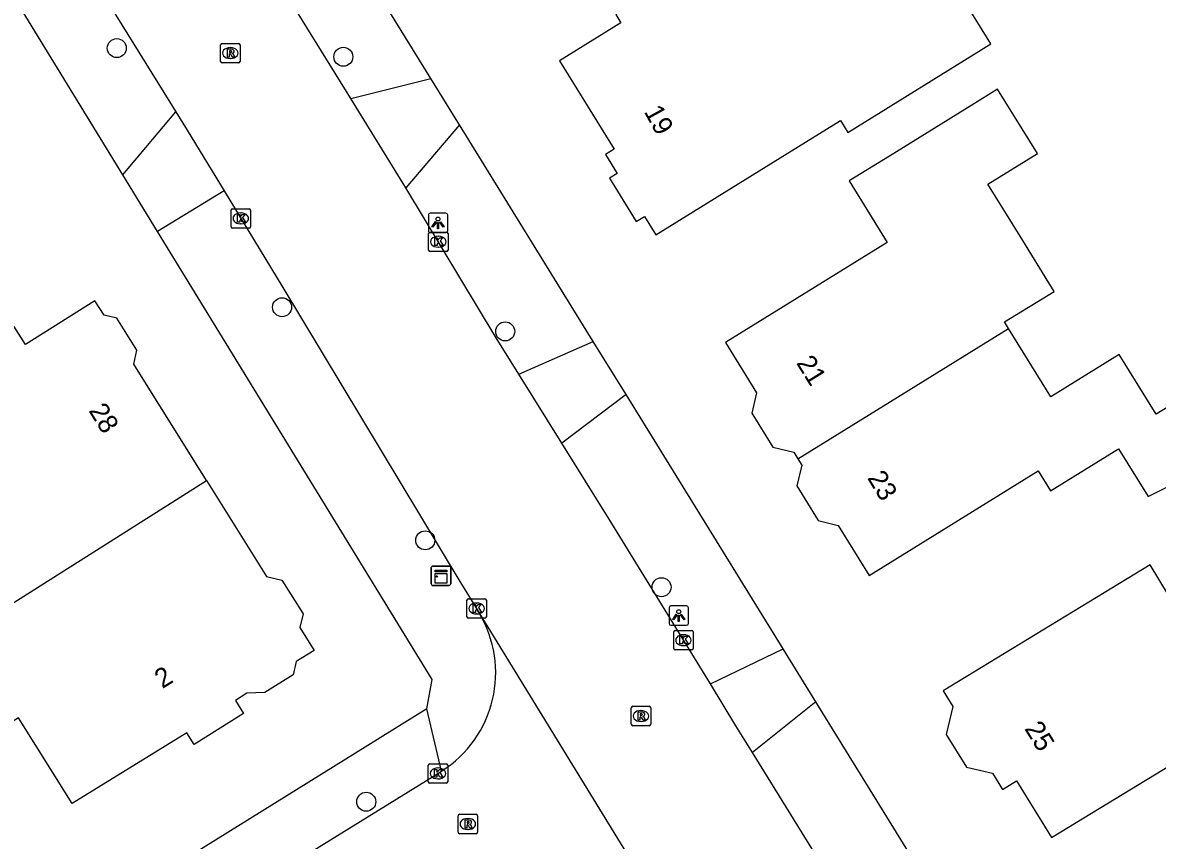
# Model space of a CAD drawing. Extents: x 161354 to 161876, y 382161 to 382804.
# Drawn here: x 161596.3 to 161654.8, y 382389.6 to 382431.7 of the extents above; entities that cross this region are included whole.
import ezdxf

# ---------------------------------------------------------------- set-up
doc = ezdxf.new("R2010")
doc.units = 0
for name, color, linetype in [('IMGEO_Boom', 7, 'Continuous'), ('IMGEO_Kast', 7, 'Continuous'), ('IMGEO_Kolk', 7, 'Continuous'), ('IMGEO_Lichtpunt', 7, 'Continuous'), ('IMGEO_Pand', 7, 'Continuous'), ('IMGEO_Pand_nummerreeks', 7, 'Continuous'), ('IMGEO_Rijbaan_lokaal_gesloten', 7, 'Continuous'), ('IMGEO_Rijbaan_lokaal_open', 7, 'Continuous'), ('IMGEO_Rioolput', 7, 'Continuous'), ('IMGEO_Voetpad_open', 7, 'Continuous')]:
    doc.layers.add(name, color=color, linetype=linetype)

msp = doc.modelspace()

# ---------------------------------------------------------------- linework, layer by layer
at = {"layer": 'IMGEO_Boom'}
for centre in [(161601.169, 382430.36), (161612.84, 382429.913), (161609.683, 382417.02), (161621.177, 382415.774), (161617.061, 382405.019), (161629.234, 382402.605), (161614.021, 382391.559)]:
    msp.add_circle(centre, 0.489, dxfattribs=at)
at = {"layer": 'IMGEO_Kast'}
for p, q in [((161617.37, 382402.77), (161617.37, 382403.611)), ((161617.37, 382403.611), (161617.37, 382402.77)), ((161617.445, 382403.695), (161618.286, 382403.695)), ((161618.286, 382403.695), (161617.445, 382403.695)), ((161618.37, 382403.62), (161618.37, 382402.779)), ((161618.37, 382402.779), (161618.37, 382403.62)), ((161618.295, 382402.695), (161617.454, 382402.695)), ((161617.454, 382402.695), (161618.295, 382402.695))]:
    msp.add_line(p, q, dxfattribs=at)
for points in [[(161617.565, 382403.485), (161618.165, 382403.485), (161618.165, 382403.4), (161617.565, 382403.4), (161617.565, 382403.485)], [(161617.565, 382403.31), (161618.165, 382403.31), (161618.165, 382402.821), (161617.565, 382402.821), (161617.565, 382403.31)]]:
    msp.add_lwpolyline(points, dxfattribs=at)
msp.add_circle((161617.649, 382403.159), 0.0377, dxfattribs=at)
for centre, start, end in [((161617.448, 382403.617), 92.4484, 184.28452), ((161617.448, 382403.617), 92.4484, 184.28452), ((161618.292, 382403.617), 2.4484, 94.28452), ((161618.292, 382403.617), 2.4484, 94.28452), ((161617.448, 382402.773), 182.4484, 274.28452), ((161617.448, 382402.773), 182.4484, 274.28452), ((161618.292, 382402.773), 272.4484, 4.28452), ((161618.292, 382402.773), 272.4484, 4.28452)]:
    msp.add_arc(centre, 0.0779, start, end, dxfattribs=at)
at = {"layer": 'IMGEO_Kolk'}
for p, q in [((161607.058, 382421.166), (161607.058, 382422.018)), ((161607.133, 382422.092), (161607.985, 382422.092)), ((161607.546, 382421.872), (161607.571, 382421.872)), ((161608.059, 382422.018), (161608.059, 382421.166)), ((161607.569, 382421.312), (161607.544, 382421.312)), ((161607.985, 382421.092), (161607.133, 382421.092)), ((161617.234, 382419.965), (161617.234, 382420.817)), ((161617.309, 382420.891), (161618.161, 382420.891)), ((161617.722, 382420.671), (161617.747, 382420.671)), ((161618.235, 382420.817), (161618.235, 382419.965)), ((161617.745, 382420.111), (161617.72, 382420.111)), ((161618.161, 382419.891), (161617.309, 382419.891)), ((161619.207, 382401.083), (161619.207, 382401.935)), ((161619.282, 382402.009), (161620.134, 382402.009)), ((161620.208, 382401.935), (161620.208, 382401.083)), ((161619.695, 382401.789), (161619.72, 382401.789)), ((161620.134, 382401.009), (161619.282, 382401.009)), ((161619.718, 382401.229), (161619.693, 382401.229)), ((161629.86, 382399.455), (161629.86, 382400.307)), ((161629.935, 382400.381), (161630.787, 382400.381)), ((161630.348, 382400.161), (161630.373, 382400.161)), ((161630.861, 382400.307), (161630.861, 382399.455)), ((161630.371, 382399.601), (161630.346, 382399.601)), ((161630.787, 382399.381), (161629.935, 382399.381)), ((161617.213, 382392.591), (161617.213, 382393.443)), ((161617.288, 382393.517), (161618.14, 382393.517)), ((161617.701, 382393.297), (161617.726, 382393.297)), ((161618.214, 382393.443), (161618.214, 382392.591)), ((161618.14, 382392.517), (161617.288, 382392.517)), ((161617.724, 382392.737), (161617.699, 382392.737))]:
    msp.add_line(p, q, dxfattribs=at)
for points in [[(161607.058, 382421.166), (161607.058, 382422.018)], [(161607.133, 382422.092), (161607.985, 382422.092)], [(161607.379, 382421.792), (161607.502, 382421.792), (161607.502, 382421.641), (161607.632, 382421.792), (161607.796, 382421.792), (161607.65, 382421.641), (161607.803, 382421.392), (161607.651, 382421.392), (161607.566, 382421.556), (161607.502, 382421.489), (161607.502, 382421.392), (161607.379, 382421.392), (161607.379, 382421.792)], [(161608.059, 382422.018), (161608.059, 382421.166)], [(161607.985, 382421.092), (161607.133, 382421.092)], [(161617.234, 382419.965), (161617.234, 382420.817)], [(161617.309, 382420.891), (161618.161, 382420.891)], [(161617.555, 382420.591), (161617.678, 382420.591), (161617.678, 382420.44), (161617.808, 382420.591), (161617.972, 382420.591), (161617.826, 382420.44), (161617.979, 382420.191), (161617.827, 382420.191), (161617.742, 382420.355), (161617.678, 382420.288), (161617.678, 382420.191), (161617.555, 382420.191), (161617.555, 382420.591)], [(161618.235, 382420.817), (161618.235, 382419.965)], [(161618.161, 382419.891), (161617.309, 382419.891)], [(161619.207, 382401.083), (161619.207, 382401.935)], [(161619.282, 382402.009), (161620.134, 382402.009)], [(161620.208, 382401.935), (161620.208, 382401.083)], [(161619.528, 382401.709), (161619.651, 382401.709), (161619.651, 382401.558), (161619.781, 382401.709), (161619.945, 382401.709), (161619.799, 382401.558), (161619.952, 382401.309), (161619.8, 382401.309), (161619.715, 382401.473), (161619.651, 382401.406), (161619.651, 382401.309), (161619.528, 382401.309), (161619.528, 382401.709)], [(161620.134, 382401.009), (161619.282, 382401.009)], [(161629.86, 382399.455), (161629.86, 382400.307)], [(161629.935, 382400.381), (161630.787, 382400.381)], [(161630.861, 382400.307), (161630.861, 382399.455)], [(161630.181, 382400.081), (161630.304, 382400.081), (161630.304, 382399.93), (161630.434, 382400.081), (161630.598, 382400.081), (161630.452, 382399.93), (161630.605, 382399.681), (161630.453, 382399.681), (161630.368, 382399.845), (161630.304, 382399.778), (161630.304, 382399.681), (161630.181, 382399.681), (161630.181, 382400.081)], [(161630.787, 382399.381), (161629.935, 382399.381)], [(161617.213, 382392.591), (161617.213, 382393.443)], [(161617.288, 382393.517), (161618.14, 382393.517)], [(161617.534, 382393.217), (161617.657, 382393.217), (161617.657, 382393.066), (161617.787, 382393.217), (161617.951, 382393.217), (161617.805, 382393.066), (161617.958, 382392.817), (161617.806, 382392.817), (161617.721, 382392.981), (161617.657, 382392.914), (161617.657, 382392.817), (161617.534, 382392.817), (161617.534, 382393.217)], [(161618.214, 382393.443), (161618.214, 382392.591)], [(161618.14, 382392.517), (161617.288, 382392.517)]]:
    msp.add_lwpolyline(points, dxfattribs=at)
for centre, start, end in [((161607.135, 382422.016), 91.55205, 178.44795), ((161607.135, 382422.016), 91.55205, 178.44795), ((161607.983, 382422.016), 1.55205, 88.44795), ((161607.983, 382422.016), 1.55205, 88.44795), ((161607.135, 382421.168), 181.55205, 268.44795), ((161607.135, 382421.168), 181.55205, 268.44795), ((161607.983, 382421.168), 271.55205, 358.44795), ((161607.983, 382421.168), 271.55205, 358.44795), ((161617.311, 382420.815), 91.55205, 178.44795), ((161617.311, 382420.815), 91.55205, 178.44795), ((161618.159, 382420.815), 1.55205, 88.44795), ((161618.159, 382420.815), 1.55205, 88.44795), ((161617.311, 382419.967), 181.55205, 268.44795), ((161617.311, 382419.967), 181.55205, 268.44795), ((161618.159, 382419.967), 271.55205, 358.44795), ((161618.159, 382419.967), 271.55205, 358.44795), ((161619.284, 382401.933), 91.55205, 178.44795), ((161619.284, 382401.933), 91.55205, 178.44795), ((161620.132, 382401.933), 1.55205, 88.44795), ((161620.132, 382401.933), 1.55205, 88.44795), ((161619.284, 382401.085), 181.55205, 268.44795), ((161619.284, 382401.085), 181.55205, 268.44795), ((161620.132, 382401.085), 271.55205, 358.44795), ((161620.132, 382401.085), 271.55205, 358.44795), ((161629.937, 382400.305), 91.55205, 178.44795), ((161629.937, 382400.305), 91.55205, 178.44795), ((161630.785, 382400.305), 1.55205, 88.44795), ((161630.785, 382400.305), 1.55205, 88.44795), ((161629.937, 382399.457), 181.55205, 268.44795), ((161629.937, 382399.457), 181.55205, 268.44795), ((161630.785, 382399.457), 271.55205, 358.44795), ((161630.785, 382399.457), 271.55205, 358.44795), ((161617.29, 382393.441), 91.55205, 178.44795), ((161617.29, 382393.441), 91.55205, 178.44795), ((161618.138, 382393.441), 1.55205, 88.44795), ((161618.138, 382393.441), 1.55205, 88.44795), ((161617.29, 382392.593), 181.55205, 268.44795), ((161617.29, 382392.593), 181.55205, 268.44795), ((161618.138, 382392.593), 271.55205, 358.44795), ((161618.138, 382392.593), 271.55205, 358.44795)]:
    msp.add_arc(centre, 0.0765, start, end, dxfattribs=at)
for centre, major_axis, ratio, start_param, end_param in [((161607.545, 382421.592), (-0.387, 0.002), 0.722429, 4.712389, 7.853982), ((161607.57, 382421.592), (-0.39, 0.002), 0.717154, 1.570796, 4.712389), ((161617.721, 382420.391), (-0.387, 0.002), 0.722429, 4.712389, 7.853982), ((161617.746, 382420.391), (-0.39, 0.002), 0.717154, 1.570796, 4.712389), ((161619.694, 382401.509), (-0.387, 0.002), 0.722429, 4.712389, 7.853982), ((161619.719, 382401.509), (-0.39, 0.002), 0.717154, 1.570796, 4.712389), ((161630.347, 382399.881), (-0.387, 0.002), 0.722429, 4.712389, 7.853982), ((161630.372, 382399.881), (-0.39, 0.002), 0.717154, 1.570796, 4.712389), ((161617.7, 382393.017), (-0.387, 0.002), 0.722429, 4.712389, 7.853982), ((161617.725, 382393.017), (-0.39, 0.002), 0.717154, 1.570796, 4.712389)]:
    msp.add_ellipse(centre, major_axis=major_axis, ratio=ratio, start_param=start_param, end_param=end_param, dxfattribs=at)
at = {"layer": 'IMGEO_Lichtpunt'}
for p, q in [((161617.218, 382421.761), (161617.218, 382420.954)), ((161617.218, 382421.761), (161617.218, 382420.954)), ((161618.12, 382421.856), (161617.312, 382421.856)), ((161618.12, 382421.856), (161617.312, 382421.856)), ((161618.214, 382420.954), (161618.214, 382421.761)), ((161618.214, 382420.954), (161618.214, 382421.761)), ((161617.312, 382420.86), (161618.12, 382420.86)), ((161617.312, 382420.86), (161618.12, 382420.86)), ((161629.62, 382401.548), (161629.62, 382400.741)), ((161629.62, 382401.548), (161629.62, 382400.741)), ((161630.522, 382401.643), (161629.714, 382401.643)), ((161630.522, 382401.643), (161629.714, 382401.643)), ((161630.616, 382400.741), (161630.616, 382401.548)), ((161630.616, 382400.741), (161630.616, 382401.548)), ((161629.714, 382400.647), (161630.522, 382400.647)), ((161629.714, 382400.647), (161630.522, 382400.647))]:
    msp.add_line(p, q, dxfattribs=at)
for points in [[(161617.592, 382421.425), (161617.631, 382421.397), (161617.443, 382421.135), (161617.405, 382421.162), (161617.592, 382421.425)], [(161617.694, 382421.377), (161617.741, 382421.377), (161617.741, 382421.055), (161617.694, 382421.055), (161617.694, 382421.377)], [(161617.804, 382421.397), (161617.842, 382421.424), (161618.029, 382421.162), (161617.99, 382421.134), (161617.804, 382421.397)], [(161629.994, 382401.212), (161630.033, 382401.184), (161629.845, 382400.922), (161629.807, 382400.949), (161629.994, 382401.212)], [(161630.096, 382401.164), (161630.143, 382401.164), (161630.143, 382400.842), (161630.096, 382400.842), (161630.096, 382401.164)], [(161630.206, 382401.184), (161630.244, 382401.211), (161630.431, 382400.949), (161630.392, 382400.921), (161630.206, 382401.184)]]:
    msp.add_lwpolyline(points, dxfattribs=at)
for centre in [(161617.717, 382421.559), (161630.119, 382401.346)]:
    msp.add_circle(centre, 0.0994, dxfattribs=at)
for centre, start, end in [((161617.312, 382421.761), 90, 180), ((161617.312, 382421.761), 90, 180), ((161618.12, 382421.761), 0, 90), ((161618.12, 382421.761), 0, 90), ((161617.312, 382420.954), 180, 270), ((161617.312, 382420.954), 180, 270), ((161618.12, 382420.954), 270, 0), ((161618.12, 382420.954), 270, 360), ((161629.714, 382401.548), 90, 180), ((161629.714, 382401.548), 90, 180), ((161630.522, 382401.548), 0, 90), ((161630.522, 382401.548), 0, 90), ((161629.714, 382400.741), 180, 270), ((161629.714, 382400.741), 180, 270), ((161630.522, 382400.741), 270, 0), ((161630.522, 382400.741), 270, 360)]:
    msp.add_arc(centre, 0.0946, start, end, dxfattribs=at)
at = {"layer": 'IMGEO_Pand'}
for points in [[(161646.205, 382430.573), (161642.047, 382437.308), (161640.808, 382436.543), (161639.382, 382438.852), (161640.655, 382439.638), (161638.795, 382442.65), (161632.616, 382438.835), (161634.306, 382436.097), (161630.194, 382433.558), (161629.937, 382433.974), (161626.873, 382432.082), (161627.136, 382431.657), (161623.982, 382429.709), (161626.796, 382425.152), (161626.352, 382424.877), (161626.949, 382423.91), (161626.55, 382423.664), (161627.932, 382421.426), (161628.352, 382421.685), (161628.931, 382420.748), (161633.186, 382423.375), (161638.447, 382426.634), (161638.827, 382426.018), (161646.205, 382430.573)], [(161647.113, 382415.927), (161646.907, 382416.26), (161649.46, 382417.837), (161647.708, 382420.672), (161646.047, 382423.36), (161648.594, 382424.927), (161646.545, 382428.243), (161645.226, 382427.429), (161640.971, 382424.801), (161638.899, 382423.521), (161640.858, 382420.347), (161632.524, 382415.201), (161634.124, 382412.61), (161633.878, 382411.566), (161634.965, 382409.806), (161636.048, 382409.55), (161636.252, 382409.22)], [(161636.252, 382409.22), (161636.452, 382408.896), (161636.199, 382407.826), (161637.308, 382406.031), (161638.327, 382405.79), (161639.922, 382403.207), (161648.641, 382408.593), (161649.272, 382407.573), (161652.769, 382409.734), (161654.294, 382407.267), (161674.898, 382417.547), (161673.007, 382421.401), (161655.721, 382413.148), (161655.721, 382412.125), (161654.719, 382411.506), (161652.814, 382414.592), (161649.284, 382412.411), (161647.113, 382415.927)], [(161605.788, 382408.1), (161602.041, 382414.084), (161602.206, 382414.804), (161601.175, 382416.451), (161600.512, 382416.603), (161600.042, 382417.352), (161596.458, 382415.108), (161595.867, 382416.051), (161592.936, 382414.216), (161593.475, 382413.355), (161590.899, 382411.741), (161587.516, 382417.205), (161582.631, 382414.18), (161588.174, 382405.232), (161589.273, 382405.913), (161592.949, 382399.977)], [(161636.252, 382409.22), (161647.113, 382415.927)], [(161605.788, 382408.1), (161608.887, 382403.152), (161609.674, 382402.97), (161610.764, 382401.23), (161610.602, 382400.523), (161611.333, 382399.354), (161610.406, 382398.773), (161610.248, 382398.086), (161608.803, 382397.181), (161607.874, 382397.148), (161607.282, 382396.777), (161607.703, 382396.106), (161605.156, 382394.512), (161604.784, 382395.105), (161598.864, 382391.464), (161596.11, 382395.885), (161593.788, 382394.431), (161593.254, 382395.293), (161591.067, 382398.82), (161592.949, 382399.977)], [(161592.949, 382399.977), (161605.788, 382408.1)], [(161649.314, 382389.719), (161661.998, 382397.416), (161659.586, 382401.392), (161656.851, 382399.732), (161654.413, 382403.751), (161643.741, 382397.275), (161644.243, 382396.462), (161643.904, 382395.028), (161644.946, 382393.342), (161646.282, 382393.027), (161646.8, 382392.187), (161647.516, 382392.63), (161649.314, 382389.719)]]:
    msp.add_lwpolyline(points, dxfattribs=at)
at = {"layer": 'IMGEO_Rijbaan_lokaal_gesloten'}
for points in [[(161597.797, 382437.287), (161600.498, 382433.066), (161604.206, 382427.087)], [(161613.224, 382427.758), (161610.209, 382432.64), (161607.182, 382437.357)], [(161616.056, 382423.173), (161613.224, 382427.758)], [(161604.206, 382427.087), (161604.791, 382426.143), (161606.697, 382423.012)], [(161606.697, 382423.012), (161609.721, 382418.042), (161618.786, 382402.977), (161619.705, 382401.516), (161619.82, 382401.3)], [(161621.888, 382413.569), (161620.72, 382415.443), (161616.056, 382423.173)], [(161624.099, 382410.02), (161621.888, 382413.569)], [(161631.747, 382397.625), (161626.54, 382406.102), (161624.099, 382410.02)], [(161619.82, 382401.3), (161628.81, 382386.642)], [(161633.924, 382394.091), (161633.068, 382395.474), (161631.747, 382397.625)], [(161640.287, 382383.83), (161639.764, 382384.664), (161633.924, 382394.091)]]:
    msp.add_lwpolyline(points, dxfattribs=at)
at = {"layer": 'IMGEO_Rijbaan_lokaal_open'}
msp.add_lwpolyline([(161608.544, 382387.356), (161617.711, 382393.014), (161617.891, 382393.131)], dxfattribs=at)
msp.add_arc((161614.697, 382398.197), 5.989, 302.2259, 31.2016, dxfattribs=at)
at = {"layer": 'IMGEO_Rioolput'}
for p, q in [((161606.517, 382429.678), (161606.517, 382430.53)), ((161606.592, 382430.604), (161607.444, 382430.604)), ((161607.518, 382430.53), (161607.518, 382429.678)), ((161607.005, 382430.384), (161607.03, 382430.384)), ((161607.444, 382429.604), (161606.592, 382429.604)), ((161607.028, 382429.824), (161607.003, 382429.824)), ((161627.671, 382395.546), (161627.671, 382396.398)), ((161627.746, 382396.472), (161628.598, 382396.472)), ((161628.159, 382396.252), (161628.184, 382396.252)), ((161628.672, 382396.398), (161628.672, 382395.546)), ((161628.598, 382395.472), (161627.746, 382395.472)), ((161628.182, 382395.692), (161628.157, 382395.692)), ((161618.753, 382389.988), (161618.753, 382390.84)), ((161618.828, 382390.914), (161619.68, 382390.914)), ((161619.754, 382390.84), (161619.754, 382389.988)), ((161619.241, 382390.694), (161619.266, 382390.694)), ((161619.68, 382389.914), (161618.828, 382389.914)), ((161619.264, 382390.134), (161619.239, 382390.134))]:
    msp.add_line(p, q, dxfattribs=at)
for points in [[(161606.517, 382429.678), (161606.517, 382430.53)], [(161606.592, 382430.604), (161607.444, 382430.604)], [(161607.518, 382430.53), (161607.518, 382429.678)], [(161607.106, 382430.302), (161606.854, 382430.304), (161606.854, 382429.904)], [(161606.854, 382429.904), (161606.978, 382429.904), (161606.978, 382430.066), (161606.989, 382430.066)], [(161607.032, 382430.223), (161606.978, 382430.223), (161606.978, 382430.142)], [(161606.978, 382430.142), (161607.03, 382430.142)], [(161607.036, 382430.037), (161607.107, 382429.904), (161607.247, 382429.904), (161607.182, 382430.03)], [(161607.444, 382429.604), (161606.592, 382429.604)], [(161627.671, 382395.546), (161627.671, 382396.398)], [(161627.746, 382396.472), (161628.598, 382396.472)], [(161628.26, 382396.17), (161628.008, 382396.172), (161628.008, 382395.772)], [(161628.186, 382396.091), (161628.132, 382396.091), (161628.132, 382396.01)], [(161628.132, 382396.01), (161628.184, 382396.01)], [(161628.672, 382396.398), (161628.672, 382395.546)], [(161628.598, 382395.472), (161627.746, 382395.472)], [(161628.008, 382395.772), (161628.132, 382395.772), (161628.132, 382395.934), (161628.143, 382395.934)], [(161628.19, 382395.905), (161628.261, 382395.772), (161628.401, 382395.772), (161628.336, 382395.898)], [(161618.753, 382389.988), (161618.753, 382390.84)], [(161618.828, 382390.914), (161619.68, 382390.914)], [(161619.754, 382390.84), (161619.754, 382389.988)], [(161619.342, 382390.612), (161619.09, 382390.614), (161619.09, 382390.214)], [(161619.09, 382390.214), (161619.214, 382390.214), (161619.214, 382390.376), (161619.225, 382390.376)], [(161619.268, 382390.533), (161619.214, 382390.533), (161619.214, 382390.452)], [(161619.214, 382390.452), (161619.266, 382390.452)], [(161619.272, 382390.347), (161619.343, 382390.214), (161619.483, 382390.214), (161619.418, 382390.34)], [(161619.68, 382389.914), (161618.828, 382389.914)]]:
    msp.add_lwpolyline(points, dxfattribs=at)
for centre, radius, start, end in [((161606.594, 382430.528), 0.0765, 91.55205, 178.44795), ((161606.594, 382430.528), 0.0765, 91.55205, 178.44795), ((161607.442, 382430.528), 0.0765, 1.55205, 88.44795), ((161607.442, 382430.528), 0.0765, 1.55205, 88.44795), ((161606.988, 382430.013), 0.0533, 26.02933, 88.69889), ((161607.014, 382430.331), 0.19, 274.7715, 282.96867), ((161607.038, 382430.127), 0.0964, 77.00612, 93.18647), ((161607.052, 382430.184), 0.0378, 276.66336, 79.67722), ((161607.105, 382430.192), 0.109, 350.36119, 89.41601), ((161607.103, 382430.192), 0.112, 277.58423, 350.98172), ((161607.087, 382429.977), 0.108, 29.51342, 73.79051), ((161606.594, 382429.68), 0.0765, 181.55205, 268.44795), ((161606.594, 382429.68), 0.0765, 181.55205, 268.44795), ((161607.442, 382429.68), 0.0765, 271.55205, 358.44795), ((161607.442, 382429.68), 0.0765, 271.55205, 358.44795), ((161627.748, 382396.396), 0.0765, 91.55205, 178.44795), ((161627.748, 382396.396), 0.0765, 91.55205, 178.44795), ((161628.168, 382396.199), 0.19, 274.7715, 282.96867), ((161628.192, 382395.995), 0.0964, 77.00612, 93.18647), ((161628.206, 382396.052), 0.0378, 276.66336, 79.67722), ((161628.259, 382396.06), 0.109, 350.36119, 89.41601), ((161628.257, 382396.06), 0.112, 277.58423, 350.98172), ((161628.596, 382396.396), 0.0765, 1.55205, 88.44795), ((161628.596, 382396.396), 0.0765, 1.55205, 88.44795), ((161627.748, 382395.548), 0.0765, 181.55205, 268.44795), ((161627.748, 382395.548), 0.0765, 181.55205, 268.44795), ((161628.142, 382395.881), 0.0533, 26.02933, 88.69889), ((161628.241, 382395.845), 0.108, 29.51342, 73.79051), ((161628.596, 382395.548), 0.0765, 271.55205, 358.44795), ((161628.596, 382395.548), 0.0765, 271.55205, 358.44795), ((161618.83, 382390.838), 0.0765, 91.55205, 178.44795), ((161618.83, 382390.838), 0.0765, 91.55205, 178.44795), ((161619.678, 382390.838), 0.0765, 1.55205, 88.44795), ((161619.678, 382390.838), 0.0765, 1.55205, 88.44795), ((161619.224, 382390.323), 0.0533, 26.02933, 88.69889), ((161619.25, 382390.641), 0.19, 274.7715, 282.96867), ((161619.274, 382390.437), 0.0964, 77.00612, 93.18647), ((161619.288, 382390.494), 0.0378, 276.66336, 79.67722), ((161619.341, 382390.502), 0.109, 350.36119, 89.41601), ((161619.339, 382390.502), 0.112, 277.58423, 350.98172), ((161619.323, 382390.287), 0.108, 29.51342, 73.79051), ((161618.83, 382389.99), 0.0765, 181.55205, 268.44795), ((161618.83, 382389.99), 0.0765, 181.55205, 268.44795), ((161619.678, 382389.99), 0.0765, 271.55205, 358.44795), ((161619.678, 382389.99), 0.0765, 271.55205, 358.44795)]:
    msp.add_arc(centre, radius, start, end, dxfattribs=at)
for centre, major_axis, ratio, start_param, end_param in [((161607.004, 382430.104), (-0.387, 0.002), 0.722429, 4.712389, 7.853982), ((161607.029, 382430.104), (-0.39, 0.002), 0.717154, 1.570796, 4.712389), ((161628.158, 382395.972), (-0.387, 0.002), 0.722429, 4.712389, 7.853982), ((161628.183, 382395.972), (-0.39, 0.002), 0.717154, 1.570796, 4.712389), ((161619.24, 382390.414), (-0.387, 0.002), 0.722429, 4.712389, 7.853982), ((161619.265, 382390.414), (-0.39, 0.002), 0.717154, 1.570796, 4.712389)]:
    msp.add_ellipse(centre, major_axis=major_axis, ratio=ratio, start_param=start_param, end_param=end_param, dxfattribs=at)
at = {"layer": 'IMGEO_Voetpad_open'}
for points in [[(161601.482, 382423.837), (161585.851, 382449.323), (161572.419, 382451.387)], [(161617.351, 382428.79), (161610.46, 382439.943)], [(161613.224, 382427.758), (161617.351, 382428.79)], [(161618.821, 382426.407), (161617.351, 382428.79)], [(161601.482, 382423.837), (161604.206, 382427.087)], [(161618.821, 382426.407), (161616.056, 382423.173)], [(161625.713, 382415.253), (161618.821, 382426.407)], [(161603.267, 382420.926), (161601.482, 382423.837)], [(161606.697, 382423.012), (161603.267, 382420.926)], [(161617.144, 382396.335), (161617.418, 382397.853), (161603.267, 382420.926)], [(161621.888, 382413.569), (161625.713, 382415.253)], [(161627.403, 382412.518), (161625.713, 382415.253)], [(161627.403, 382412.518), (161624.099, 382410.02)], [(161635.49, 382399.431), (161627.403, 382412.518)], [(161631.747, 382397.625), (161635.49, 382399.431)], [(161637.176, 382396.702), (161635.49, 382399.431)], [(161637.176, 382396.702), (161633.924, 382394.091)], [(161644.13, 382385.439), (161637.176, 382396.702)], [(161617.144, 382396.335), (161578.374, 382372.283), (161567.929, 382365.979), (161532.97, 382344.41), (161519.365, 382335.787), (161506.91, 382326.302), (161500, 382320.746), (161495.67, 382317.265)], [(161617.891, 382393.131), (161617.144, 382396.335)]]:
    msp.add_lwpolyline(points, dxfattribs=at)

# ---------------------------------------------------------------- texts
at = {"layer": 'IMGEO_Pand_nummerreeks'}
for s, rotation, p in [('19', 298.91124, (161628.307, 382427.091)), ('21', 301.93646, (161636.149, 382414.15)), ('28', 301.84429, (161599.695, 382411.695)), ('23', 301.3986, (161639.807, 382408.232)), ('2', 32.05166, (161603.515, 382397.356)), ('25', 301.69393, (161647.907, 382395.323))]:
    msp.add_text(s, height=1, rotation=rotation, dxfattribs=at).set_placement(p)

doc.saveas('drawing.dxf')
